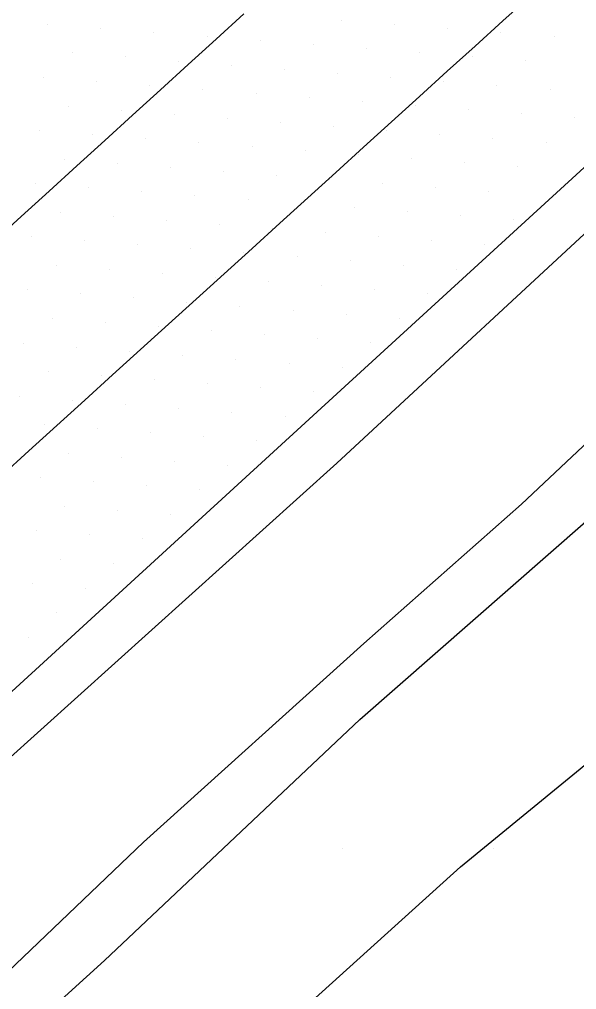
# Model space of a CAD drawing. Extents: x 1548934 to 1561348, y 809680 to 824075.
# Drawn here: x 1551968.5 to 1552005.5, y 810750.7 to 810815.1 of the extents above; entities that cross this region are included whole.
import ezdxf

# ---------------------------------------------------------------- set-up
doc = ezdxf.new("R2010")
doc.units = 0
for name, color, linetype in [('E_NCDOT_Vertical_Profile_Ground_Line', 7, 'Continuous'), ('Exist DTM QL2 LIDAR Elevation Point', 7, 'Continuous'), ('Exist DTM Scan Elevation Point', 7, 'Continuous'), ('Exist Vegetation Woods Line', 7, 'Continuous'), ('P_RDY_Terminator_Cell', 7, 'Continuous'), ('PH Exist DTM Breakline', 7, 'Continuous')]:
    doc.layers.add(name, color=color, linetype=linetype)

msp = doc.modelspace()

# ---------------------------------------------------------------- linework, layer by layer
at = {"layer": 'E_NCDOT_Vertical_Profile_Ground_Line'}
msp.add_lwpolyline([(1551911.033, 810719.298), (1551923.424, 810730.276), (1551945.867, 810750.201), (1551968.023, 810770.431), (1551990.144, 810790.698), (1552012.283, 810810.947), (1552034.431, 810831.185), (1552056.423, 810851.59), (1552074.962, 810868.368), (1552093.191, 810885.476), (1552111.451, 810902.55), (1552129.675, 810919.663), (1552147.898, 810936.778), (1552166.164, 810953.847), (1552184.38, 810970.968), (1552202.566, 810988.121), (1552220.715, 811005.314), (1552238.802, 811022.599), (1552256.952, 811039.884)], dxfattribs=at)
at = {"layer": 'Exist DTM QL2 LIDAR Elevation Point'}
for p, q in [((1551990.018, 810759.992), (1551990.018, 810759.992)), ((1552000.019, 810759.992), (1552000.019, 810759.992))]:
    msp.add_line(p, q, dxfattribs=at)
at = {"layer": 'Exist DTM Scan Elevation Point'}
for p, q in [((1551970.419, 810814.727), (1551970.419, 810814.727)), ((1551989.942, 810815.018), (1551989.942, 810815.018)), ((1551993.467, 810814.751), (1551993.467, 810814.751)), ((1551973.944, 810814.46), (1551973.944, 810814.46)), ((1551977.47, 810814.192), (1551977.47, 810814.192)), ((1551980.995, 810813.925), (1551980.995, 810813.925)), ((1551996.992, 810814.483), (1551996.992, 810814.483)), ((1552000.518, 810814.216), (1552000.518, 810814.216)), ((1552004.043, 810813.949), (1552004.043, 810813.949)), ((1551984.52, 810813.657), (1551984.52, 810813.657)), ((1551988.045, 810813.389), (1551988.045, 810813.389)), ((1551972.048, 810812.831), (1551972.048, 810812.831)), ((1551975.573, 810812.563), (1551975.573, 810812.563)), ((1551991.57, 810813.122), (1551991.57, 810813.122)), ((1551995.096, 810812.854), (1551995.096, 810812.854)), ((1551998.621, 810812.587), (1551998.621, 810812.587)), ((1551979.098, 810812.296), (1551979.098, 810812.296)), ((1551982.624, 810812.028), (1551982.624, 810812.028)), ((1552002.147, 810812.32), (1552002.147, 810812.32)), ((1551986.149, 810811.76), (1551986.149, 810811.76)), ((1551989.674, 810811.493), (1551989.674, 810811.493)), ((1551970.151, 810811.202), (1551970.151, 810811.202)), ((1551973.677, 810810.934), (1551973.677, 810810.934)), ((1551977.202, 810810.667), (1551977.202, 810810.667)), ((1551993.199, 810811.225), (1551993.199, 810811.225)), ((1551996.725, 810810.958), (1551996.725, 810810.958)), ((1552000.251, 810810.691), (1552000.251, 810810.691)), ((1551980.727, 810810.399), (1551980.727, 810810.399)), ((1551984.252, 810810.131), (1551984.252, 810810.131)), ((1552003.777, 810810.424), (1552003.777, 810810.424)), ((1551987.778, 810809.864), (1551987.778, 810809.864)), ((1551991.303, 810809.596), (1551991.303, 810809.596)), ((1551971.78, 810809.305), (1551971.78, 810809.305)), ((1551975.306, 810809.038), (1551975.306, 810809.038)), ((1551978.831, 810808.77), (1551978.831, 810808.77)), ((1551994.828, 810809.329), (1551994.828, 810809.329)), ((1551998.354, 810809.062), (1551998.354, 810809.062)), ((1552001.88, 810808.795), (1552001.88, 810808.795)), ((1551982.356, 810808.503), (1551982.356, 810808.503)), ((1551985.881, 810808.235), (1551985.881, 810808.235)), ((1552005.406, 810808.528), (1552005.406, 810808.528)), ((1551969.884, 810807.676), (1551969.884, 810807.676)), ((1551973.409, 810807.409), (1551973.409, 810807.409)), ((1551989.407, 810807.967), (1551989.407, 810807.967)), ((1551992.932, 810807.7), (1551992.932, 810807.7)), ((1551996.458, 810807.433), (1551996.458, 810807.433)), ((1551976.934, 810807.141), (1551976.934, 810807.141)), ((1551980.46, 810806.874), (1551980.46, 810806.874)), ((1551999.984, 810807.166), (1551999.984, 810807.166)), ((1552003.51, 810806.899), (1552003.51, 810806.899)), ((1551983.985, 810806.606), (1551983.985, 810806.606)), ((1551987.51, 810806.338), (1551987.51, 810806.338)), ((1551971.513, 810805.78), (1551971.513, 810805.78)), ((1551975.038, 810805.512), (1551975.038, 810805.512)), ((1551991.035, 810806.071), (1551991.035, 810806.071)), ((1551994.561, 810805.804), (1551994.561, 810805.804)), ((1551998.087, 810805.537), (1551998.087, 810805.537)), ((1551978.563, 810805.245), (1551978.563, 810805.245)), ((1551982.089, 810804.977), (1551982.089, 810804.977)), ((1552001.613, 810805.27), (1552001.613, 810805.27)), ((1551985.614, 810804.71), (1551985.614, 810804.71)), ((1551989.139, 810804.442), (1551989.139, 810804.442)), ((1551969.616, 810804.151), (1551969.616, 810804.151)), ((1551973.142, 810803.883), (1551973.142, 810803.883)), ((1551976.667, 810803.616), (1551976.667, 810803.616)), ((1551992.665, 810804.175), (1551992.665, 810804.175)), ((1551996.191, 810803.908), (1551996.191, 810803.908)), ((1551999.717, 810803.641), (1551999.717, 810803.641)), ((1551980.192, 810803.348), (1551980.192, 810803.348)), ((1551983.717, 810803.081), (1551983.717, 810803.081)), ((1551971.245, 810802.254), (1551971.245, 810802.254)), ((1551987.243, 810802.813), (1551987.243, 810802.813)), ((1551990.769, 810802.546), (1551990.769, 810802.546)), ((1551994.295, 810802.279), (1551994.295, 810802.279)), ((1551974.771, 810801.987), (1551974.771, 810801.987)), ((1551978.296, 810801.719), (1551978.296, 810801.719)), ((1551997.821, 810802.012), (1551997.821, 810802.012)), ((1552001.347, 810801.745), (1552001.347, 810801.745)), ((1551981.821, 810801.452), (1551981.821, 810801.452)), ((1551985.346, 810801.184), (1551985.346, 810801.184)), ((1551969.349, 810800.626), (1551969.349, 810800.626)), ((1551972.874, 810800.358), (1551972.874, 810800.358)), ((1551988.872, 810800.917), (1551988.872, 810800.917)), ((1551992.398, 810800.65), (1551992.398, 810800.65)), ((1551995.924, 810800.383), (1551995.924, 810800.383)), ((1551976.399, 810800.09), (1551976.399, 810800.09)), ((1551979.925, 810799.823), (1551979.925, 810799.823)), ((1551999.451, 810800.117), (1551999.451, 810800.117)), ((1551983.45, 810799.555), (1551983.45, 810799.555)), ((1551986.976, 810799.288), (1551986.976, 810799.288)), ((1551970.978, 810798.729), (1551970.978, 810798.729)), ((1551974.503, 810798.461), (1551974.503, 810798.461)), ((1551990.502, 810799.021), (1551990.502, 810799.021)), ((1551994.028, 810798.754), (1551994.028, 810798.754)), ((1551997.554, 810798.488), (1551997.554, 810798.488)), ((1551978.028, 810798.194), (1551978.028, 810798.194)), ((1551981.554, 810797.926), (1551981.554, 810797.926)), ((1551969.081, 810797.1), (1551969.081, 810797.1)), ((1551985.079, 810797.659), (1551985.079, 810797.659)), ((1551988.605, 810797.392), (1551988.605, 810797.392)), ((1551992.131, 810797.125), (1551992.131, 810797.125)), ((1551972.607, 810796.832), (1551972.607, 810796.832)), ((1551976.132, 810796.565), (1551976.132, 810796.565)), ((1551995.658, 810796.859), (1551995.658, 810796.859)), ((1551979.657, 810796.297), (1551979.657, 810796.297)), ((1551983.183, 810796.03), (1551983.183, 810796.03)), ((1551970.71, 810795.204), (1551970.71, 810795.204)), ((1551986.709, 810795.763), (1551986.709, 810795.763)), ((1551990.235, 810795.496), (1551990.235, 810795.496)), ((1551993.761, 810795.229), (1551993.761, 810795.229)), ((1551974.236, 810794.936), (1551974.236, 810794.936)), ((1551977.761, 810794.668), (1551977.761, 810794.668)), ((1551981.287, 810794.401), (1551981.287, 810794.401)), ((1551984.813, 810794.134), (1551984.813, 810794.134)), ((1551968.814, 810793.575), (1551968.814, 810793.575)), ((1551972.339, 810793.307), (1551972.339, 810793.307)), ((1551988.339, 810793.867), (1551988.339, 810793.867)), ((1551991.865, 810793.601), (1551991.865, 810793.601)), ((1551975.864, 810793.039), (1551975.864, 810793.039)), ((1551979.39, 810792.772), (1551979.39, 810792.772)), ((1551982.916, 810792.505), (1551982.916, 810792.505)), ((1551986.442, 810792.238), (1551986.442, 810792.238)), ((1551989.968, 810791.972), (1551989.968, 810791.972)), ((1551970.443, 810791.678), (1551970.443, 810791.678)), ((1551973.968, 810791.411), (1551973.968, 810791.411)), ((1551977.494, 810791.143), (1551977.494, 810791.143)), ((1551981.02, 810790.876), (1551981.02, 810790.876)), ((1551968.546, 810790.049), (1551968.546, 810790.049)), ((1551984.546, 810790.61), (1551984.546, 810790.61)), ((1551988.072, 810790.343), (1551988.072, 810790.343)), ((1551972.072, 810789.782), (1551972.072, 810789.782)), ((1551975.597, 810789.514), (1551975.597, 810789.514)), ((1551979.123, 810789.247), (1551979.123, 810789.247)), ((1551982.65, 810788.981), (1551982.65, 810788.981)), ((1551970.175, 810788.153), (1551970.175, 810788.153)), ((1551986.176, 810788.714), (1551986.176, 810788.714)), ((1551973.701, 810787.886), (1551973.701, 810787.886)), ((1551977.227, 810787.619), (1551977.227, 810787.619)), ((1551980.753, 810787.352), (1551980.753, 810787.352)), ((1551984.279, 810787.085), (1551984.279, 810787.085)), ((1551971.805, 810786.257), (1551971.805, 810786.257)), ((1551975.331, 810785.99), (1551975.331, 810785.99)), ((1551978.857, 810785.723), (1551978.857, 810785.723)), ((1551982.383, 810785.456), (1551982.383, 810785.456)), ((1551969.908, 810784.628), (1551969.908, 810784.628)), ((1551973.434, 810784.361), (1551973.434, 810784.361)), ((1551976.96, 810784.094), (1551976.96, 810784.094)), ((1551980.486, 810783.827), (1551980.486, 810783.827)), ((1551971.538, 810782.732), (1551971.538, 810782.732)), ((1551975.064, 810782.465), (1551975.064, 810782.465)), ((1551978.59, 810782.198), (1551978.59, 810782.198)), ((1551969.641, 810781.103), (1551969.641, 810781.103)), ((1551973.167, 810780.836), (1551973.167, 810780.836)), ((1551976.694, 810780.569), (1551976.694, 810780.569)), ((1551971.271, 810779.207), (1551971.271, 810779.207)), ((1551974.797, 810778.94), (1551974.797, 810778.94)), ((1551969.375, 810777.578), (1551969.375, 810777.578)), ((1551972.901, 810777.311), (1551972.901, 810777.311)), ((1551971.004, 810775.682), (1551971.004, 810775.682)), ((1551969.108, 810774.053), (1551969.108, 810774.053))]:
    msp.add_line(p, q, dxfattribs=at)
at = {"layer": 'Exist Vegetation Woods Line'}
msp.add_lwpolyline([(1551898.835, 810646.281), (1551895.343, 810661.057), (1551894.744, 810661.687), (1551893.819, 810664.542), (1551894.425, 810668.881), (1551899.995, 810676.115), (1551910.956, 810684.524), (1551943.415, 810707.255), (1551974.868, 810738.059), (1551997.823, 810758.805), (1552013.848, 810771.925), (1552029.065, 810783.632), (1552036.38, 810788.865), (1552045.031, 810794.294)], dxfattribs=at)
at = {"layer": 'P_RDY_Terminator_Cell'}
for points in [[(1552002.499, 810816.656), (1552000.651, 810814.971), (1551998.8, 810813.291), (1551996.948, 810811.612), (1551995.096, 810809.932), (1551993.244, 810808.253), (1551991.392, 810806.573), (1551989.541, 810804.894), (1551987.689, 810803.214), (1551985.837, 810801.535), (1551983.985, 810799.855), (1551982.133, 810798.176), (1551980.281, 810796.496), (1551978.43, 810794.817), (1551976.578, 810793.137), (1551974.726, 810791.458), (1551972.874, 810789.778), (1551971.022, 810788.099), (1551969.17, 810786.42), (1551967.319, 810784.74)], [(1551966.802, 810800.295), (1551968.652, 810801.977), (1551970.501, 810803.659), (1551972.35, 810805.341), (1551974.2, 810807.024), (1551976.049, 810808.706), (1551977.899, 810810.388), (1551979.748, 810812.07), (1551981.597, 810813.752), (1551983.447, 810815.435)]]:
    msp.add_lwpolyline(points, dxfattribs=at)
at = {"layer": 'PH Exist DTM Breakline'}
for points in [[(1552034.682, 810827.336), (1552009.032, 810803.562), (1551989.606, 810785.597), (1551967.508, 810765.691), (1551937.585, 810738.553), (1551910.971, 810715.467), (1551887.069, 810693.706), (1551871.355, 810679.667), (1551869.7, 810678.494)], [(1551846.494, 810644.052), (1551874.918, 810668.424), (1551877.701, 810670.808), (1551882.752, 810675.884), (1551886.428, 810679.663), (1551891.289, 810684.268), (1551897.528, 810690.665), (1551903.503, 810696.296), (1551914.364, 810705.329), (1551920.689, 810710.86), (1551930.296, 810719.132), (1551939.693, 810727.24), (1551951.117, 810736.833), (1551959.915, 810744.861), (1551966.776, 810750.897), (1551976.785, 810760.434), (1551991.407, 810773.635), (1552001.876, 810782.888), (1552013.774, 810794.041), (1552028.845, 810808.12), (1552037.768, 810816.551)], [(1551878.984, 810668.784), (1551883.861, 810672.937), (1551890.136, 810678.245), (1551897.077, 810684.45), (1551904.567, 810691.092), (1551912.952, 810697.967), (1551920.388, 810704.722), (1551928.87, 810712.297), (1551938.41, 810720.844), (1551945.379, 810727.377), (1551955.987, 810736.211), (1551966.503, 810745.64), (1551974.191, 810752.575), (1551991.138, 810768.586), (1552011.162, 810786.108), (1552020.288, 810794.024), (1552028.602, 810801.76), (1552037.687, 810810.1), (1552040.662, 810813.069)]]:
    msp.add_lwpolyline(points, dxfattribs=at)

doc.saveas('drawing.dxf')
